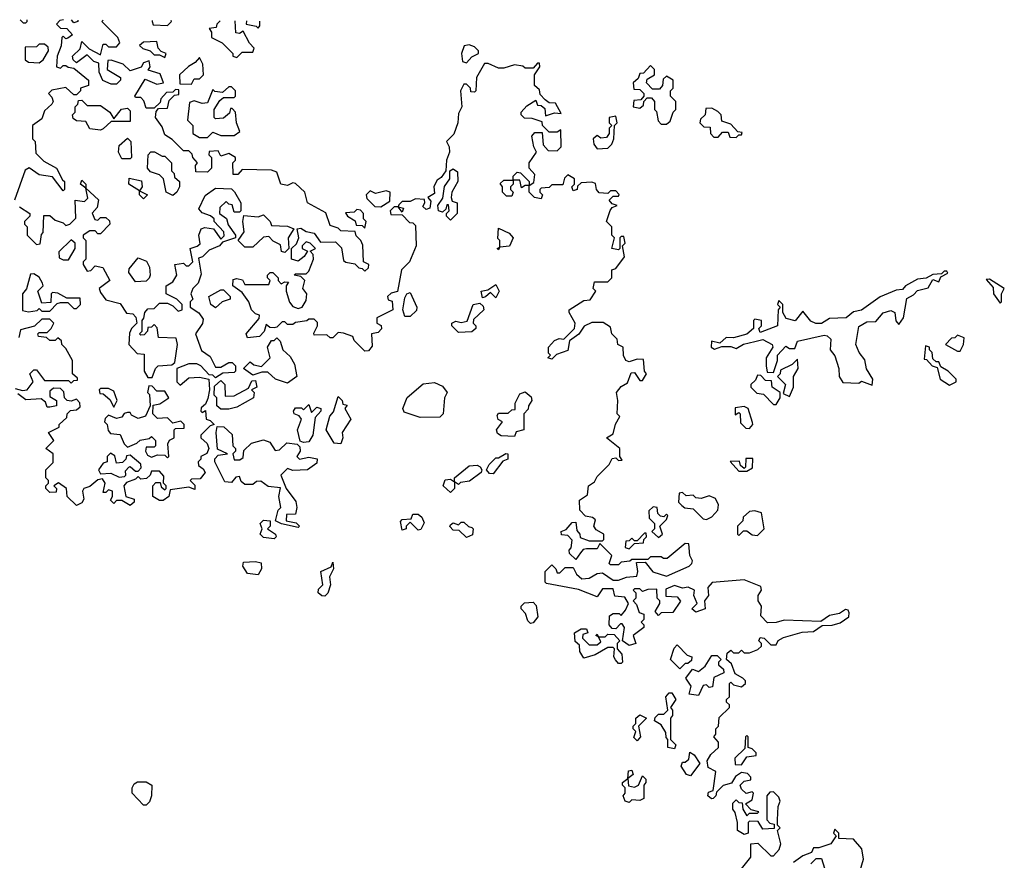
# Model space of a CAD drawing. Extents: x 2494118 to 2687960, y 757339 to 915227.
# Tile 267 of 364: x 2578852 to 2582540, y 908753 to 911901. Entities that reach past the tile are written whole.
import ezdxf

# ---------------------------------------------------------------- set-up
doc = ezdxf.new("R2010")
doc.units = 0

msp = doc.modelspace()

# ---------------------------------------------------------------- linework, layer by layer
at = {"layer": '0CON20XD'}
for points in [[(2579015.5, 911900.5), (2579001.7, 911898.3), (2578990, 911885), (2579005, 911870), (2579028.3, 911868.3), (2579050, 911845), (2579031.7, 911831.7), (2579025, 911830), (2579015, 911840), (2579010, 911835), (2579007, 911803), (2578992.5, 911765), (2578990, 911725), (2579005, 911720), (2579015, 911730), (2579025, 911730), (2579033, 911723), (2579055, 911720), (2579110, 911675), (2579110, 911655), (2579080, 911645), (2579080, 911635), (2579065, 911620), (2579055, 911620), (2579025, 911647.5), (2578972.5, 911637.5), (2578960, 911625), (2578971.7, 911611.7), (2578976.7, 911595), (2578972.5, 911585), (2578945, 911560), (2578935, 911530), (2578900, 911505), (2578900, 911455), (2578910, 911445), (2578911.7, 911401.7), (2578941.7, 911371.7), (2578990, 911345), (2579011.7, 911301.7), (2579020, 911295), (2579020, 911265), (2579015, 911260), (2578975, 911312.5), (2578925, 911320), (2578887, 911347), (2578871.7, 911338.3), (2578832.5, 911225)], [(2578853.6, 911901.4), (2578865, 911890), (2578875, 911890), (2578880, 911895), (2578879.6, 911901.3)], [(2579069.6, 911900.2), (2579070, 911895), (2579055, 911890), (2579045.6, 911900.4)], [(2581120, 911065), (2581115, 911090), (2581105, 911090), (2581100, 911085), (2581100, 911045), (2581095, 911040), (2581070, 911045), (2581080, 911085), (2581070, 911095), (2581070, 911125), (2581050, 911145), (2581063, 911187), (2581071.7, 911198.3), (2581090, 911205), (2581071.7, 911211.7), (2581060, 911225), (2581075, 911240), (2581095, 911240), (2581097, 911247), (2581085, 911260), (2581065, 911260), (2581055, 911250), (2581023, 911253), (2581012.5, 911265), (2581008.3, 911288.3), (2580995, 911292.5), (2580955, 911290), (2580941.7, 911278.3), (2580940, 911265), (2580925, 911260), (2580920, 911275), (2580930, 911285), (2580930, 911305), (2580905, 911320), (2580892.5, 911307.5), (2580886.7, 911283.3), (2580845, 911282.5), (2580835, 911272.5), (2580805, 911270), (2580800, 911265), (2580800, 911255), (2580810, 911245), (2580805, 911230), (2580780, 911235), (2580760, 911255), (2580760, 911280), (2580745, 911280), (2580731.7, 911271.7), (2580725, 911300), (2580700, 911300), (2580700, 911285), (2580690, 911275), (2580690, 911265), (2580700, 911255), (2580695, 911240), (2580675, 911240), (2580660, 911255), (2580660, 911275), (2580651.7, 911288.3), (2580665, 911300), (2580700, 911300), (2580700, 911315), (2580715, 911330), (2580728.3, 911328.3), (2580760, 911295), (2580760, 911280), (2580778.3, 911291.7), (2580781.7, 911321.7), (2580760, 911345), (2580760, 911365), (2580787.5, 911405), (2580777.5, 911425), (2580770, 911465), (2580781.7, 911478.3), (2580808.3, 911478.3), (2580813, 911433), (2580831.7, 911411.7), (2580865, 911410), (2580880, 911425), (2580878.3, 911488.3), (2580865, 911480), (2580835, 911480), (2580810, 911505), (2580808.3, 911518.3), (2580771.7, 911531.7), (2580743, 911533), (2580730, 911545), (2580730, 911555), (2580751.7, 911578.3), (2580785, 911600), (2580791.7, 911581.7), (2580805, 911580), (2580818.3, 911568.3), (2580821.7, 911541.7), (2580855, 911552.5), (2580880, 911550), (2580858.3, 911588.3), (2580835, 911590), (2580820.7, 911600.7), (2580801.7, 911621.7), (2580798.3, 911638.3), (2580780, 911655), (2580780, 911695), (2580800, 911725), (2580798.3, 911738.3), (2580791.7, 911738.3), (2580775, 911720), (2580745, 911720), (2580737, 911727), (2580705, 911732.5), (2580665, 911720), (2580645, 911720), (2580607, 911737), (2580593, 911737), (2580562.5, 911685), (2580560, 911635), (2580555, 911630), (2580541.7, 911631.7), (2580540, 911645), (2580525, 911660), (2580515, 911660), (2580502.5, 911635), (2580507.5, 911575), (2580495, 911550), (2580492.5, 911515), (2580477.7, 911472.3), (2580450, 911445), (2580460, 911425), (2580461.2, 911405), (2580450, 911375), (2580447.5, 911335), (2580430, 911310), (2580415, 911300), (2580403, 911277), (2580405, 911250), (2580380, 911235), (2580391.7, 911221.7), (2580387.5, 911195), (2580375, 911190), (2580361.7, 911201.7), (2580370, 911215), (2580368.3, 911228.3), (2580335, 911230), (2580315, 911220), (2580285, 911220), (2580271.7, 911208.3), (2580270, 911200), (2580290, 911195), (2580285, 911180), (2580270, 911200), (2580255, 911200), (2580240, 911185), (2580241.7, 911171.7), (2580285, 911170), (2580311.7, 911141.7), (2580325, 911140), (2580335, 911130), (2580336.7, 911055), (2580312.5, 910995), (2580282.5, 910965), (2580267, 910883), (2580243, 910877), (2580230, 910865), (2580231.7, 910851.7), (2580247, 910847), (2580250, 910815), (2580190, 910785), (2580190, 910765), (2580206.4, 910756.4), (2580207, 910743), (2580195, 910730), (2580170, 910725), (2580171.7, 910678.3), (2580158.3, 910661.7), (2580145, 910660), (2580105, 910700), (2580100, 910715), (2580065, 910727.5), (2580045, 910730), (2580025, 910710), (2580015, 910710), (2580001.7, 910721.7), (2579955, 910720), (2579953, 910727), (2579967.5, 910755), (2579967, 910767), (2579955, 910780), (2579935, 910780), (2579927, 910773), (2579885, 910767.5), (2579875, 910760), (2579855, 910760), (2579845, 910770), (2579835, 910770), (2579815, 910750), (2579805, 910747.5), (2579788.3, 910748.3), (2579775, 910760), (2579767, 910733), (2579750, 910715), (2579705, 910710), (2579700, 910725), (2579748.3, 910781.7), (2579750, 910795), (2579735, 910800), (2579720, 910815), (2579710, 910845), (2579685, 910880), (2579650, 910905), (2579651.7, 910928.3), (2579665, 910932.5), (2579687, 910927), (2579695, 910910), (2579785, 910910), (2579790, 910925), (2579780, 910935), (2579780, 910945), (2579790, 910955), (2579800, 910955), (2579820, 910935), (2579820, 910925), (2579831.7, 910911.7), (2579845, 910920), (2579858.3, 910918.3), (2579850, 910905), (2579850, 910885), (2579863, 910843), (2579875, 910827.5), (2579895, 910820), (2579910, 910825), (2579925, 910850), (2579927.5, 910875), (2579912.5, 910895), (2579920, 910925), (2579905, 910940), (2579880, 910945), (2579885, 910950), (2579925, 910950), (2579935, 910960), (2579952.5, 911005), (2579951.7, 911021.7), (2579940, 911035), (2579960, 911045), (2579940, 911065), (2579925, 911070), (2579910, 911055), (2579910, 911045), (2579930, 911035), (2579917.5, 911015), (2579895, 910997.5), (2579870, 911005), (2579870, 911045), (2579888.3, 911061.7), (2579897.5, 911085), (2579891.7, 911118.3), (2579905, 911120), (2579925, 911107.5), (2579955, 911102.5), (2579978.3, 911068.3), (2580035, 911070), (2580057, 911047), (2580065, 911000), (2580073, 910993), (2580107, 910987), (2580121.7, 910971.7), (2580135, 910970), (2580145, 910960), (2580158.3, 910971.7), (2580160, 910985), (2580140, 910995), (2580137, 911057), (2580130, 911075), (2580111.7, 911091.7), (2580108.3, 911108.3), (2580055, 911110), (2580045, 911120), (2580015, 911130), (2579998.3, 911178.3), (2579930, 911215), (2579920, 911255), (2579885, 911287.5), (2579875, 911290), (2579855, 911280), (2579830, 911285), (2579815, 911330), (2579795, 911337.5), (2579685, 911340), (2579668.3, 911321.7), (2579651.7, 911321.7), (2579650, 911365), (2579660, 911375), (2579660, 911385), (2579635, 911400), (2579605, 911390), (2579595, 911410), (2579561.7, 911408.3), (2579560, 911395), (2579570, 911385), (2579570, 911345), (2579555, 911330), (2579511.7, 911331.7), (2579510, 911355), (2579517.5, 911365), (2579500, 911385), (2579498.3, 911398.3), (2579485, 911410), (2579465, 911410), (2579423, 911453), (2579395, 911470), (2579385, 911500), (2579360, 911535), (2579362.5, 911557.5), (2579371.7, 911568.3), (2579405, 911570), (2579411.7, 911598.3), (2579431.7, 911618.3), (2579448.3, 911621.7), (2579448.3, 911638.3), (2579435, 911640), (2579425, 911630), (2579401.7, 911628.3), (2579380, 911605), (2579378.3, 911591.7), (2579355, 911570), (2579325, 911570), (2579317, 911597), (2579305, 911610), (2579285, 911610), (2579282.5, 911615), (2579321.7, 911678.3), (2579365, 911660), (2579390, 911665), (2579378.3, 911698.3), (2579333, 911713), (2579340, 911725), (2579337, 911747), (2579315, 911740), (2579307, 911723), (2579265, 911710), (2579240, 911735), (2579195, 911750), (2579181.7, 911748.3), (2579180, 911715), (2579230, 911685), (2579230, 911675), (2579215, 911660), (2579195, 911660), (2579163.6, 911673.6), (2579150, 911705), (2579148.3, 911738.3), (2579130, 911745), (2579105, 911770), (2579065, 911740), (2579051.7, 911751.7), (2579050, 911765), (2579078.3, 911791.7), (2579085, 911820), (2579111.7, 911791.7), (2579155, 911770), (2579165, 911810), (2579175, 911810), (2579185, 911800), (2579215, 911800), (2579227.5, 911815), (2579220, 911835), (2579160, 911895), (2579164.1, 911899.7)], [(2579348.2, 911898.7), (2579347.5, 911895), (2579351.7, 911881.7), (2579405, 911880), (2579420, 911895), (2579419.8, 911898.3)], [(2579602.3, 911897.3), (2579590, 911885), (2579588.3, 911871.7), (2579561.7, 911868.3), (2579570, 911855), (2579570, 911835), (2579610, 911815), (2579650, 911775), (2579650, 911765), (2579665, 911760), (2579685, 911780), (2579725, 911780), (2579730, 911795), (2579713, 911813), (2579688.3, 911858.3), (2579675, 911850), (2579661.7, 911851.7), (2579658.4, 911897)], [(2579701.5, 911896.7), (2579700, 911885), (2579737, 911877), (2579745, 911870), (2579751.7, 911878.3), (2579751.7, 911896.4)], [(2578925, 911740), (2578939.3, 911750.7), (2578960, 911785), (2578958.3, 911798.3), (2578945, 911810), (2578925, 911810), (2578915, 911800), (2578871.7, 911798.3), (2578871.7, 911751.7), (2578885, 911742.5), (2578925, 911740)], [(2579395, 911760), (2579400, 911775), (2579381.7, 911781.7), (2579370, 911795), (2579365, 911820), (2579315, 911817.5), (2579300, 911805), (2579313, 911793), (2579340, 911785), (2579355, 911770), (2579375, 911770), (2579395, 911760)], [(2580525, 911740), (2580545, 911762.5), (2580570, 911775), (2580570, 911785), (2580555, 911800), (2580535, 911807.5), (2580517, 911803), (2580506.7, 911775), (2580510, 911745), (2580525, 911740)], [(2579495, 911660), (2579505, 911680), (2579525, 911680), (2579540, 911695), (2579537.5, 911735), (2579525, 911760), (2579509.3, 911740.7), (2579483.6, 911726.4), (2579450, 911695), (2579451.7, 911661.7), (2579495, 911660)], [(2581275, 911510), (2581288.3, 911521.7), (2581300, 911555), (2581310, 911565), (2581310, 911595), (2581290, 911615), (2581290, 911635), (2581300, 911645), (2581300, 911675), (2581275, 911690), (2581261.7, 911678.3), (2581260, 911655), (2581248.3, 911641.7), (2581221.7, 911641.7), (2581200, 911665), (2581201.7, 911678.3), (2581230, 911695), (2581230, 911715), (2581215, 911730), (2581188.3, 911701.7), (2581175, 911700), (2581168.3, 911681.7), (2581150, 911665), (2581151.7, 911641.7), (2581175, 911640), (2581190, 911625), (2581190, 911615), (2581178.3, 911601.7), (2581151.7, 911598.3), (2581150, 911575), (2581175, 911570), (2581188.3, 911581.7), (2581190, 911595), (2581201.7, 911608.3), (2581218.3, 911608.3), (2581230, 911595), (2581230, 911565), (2581237, 911557), (2581243, 911523), (2581255, 911510), (2581275, 911510)], [(2579555, 911460), (2579575, 911480), (2579605, 911467.5), (2579655, 911467.5), (2579677, 911483), (2579663.3, 911515), (2579660, 911555), (2579648.3, 911568.3), (2579641.7, 911568.3), (2579638.3, 911551.7), (2579615, 911532.5), (2579585, 911530), (2579580, 911535), (2579580, 911565), (2579601.7, 911598.3), (2579615, 911610), (2579655, 911610), (2579660, 911615), (2579660, 911635), (2579645, 911650), (2579635, 911650), (2579611.7, 911628.3), (2579582.5, 911632.5), (2579575, 911640), (2579555, 911590), (2579535, 911587.5), (2579505, 911597.5), (2579488.3, 911591.7), (2579480, 911525), (2579500, 911505), (2579500, 911475), (2579525, 911460), (2579555, 911460)], [(2579155, 911487.5), (2579115, 911492.5), (2579100, 911520), (2579065, 911522.5), (2579051.7, 911531.7), (2579050, 911545), (2579060, 911555), (2579060, 911575), (2579070, 911585), (2579071.7, 911598.3), (2579085, 911600), (2579105, 911580), (2579155, 911580), (2579190, 911555), (2579205, 911530), (2579233.3, 911566.7), (2579255, 911570), (2579265, 911560), (2579265, 911520), (2579195, 911520), (2579165, 911492.5), (2579155, 911487.5)], [(2581535, 911460), (2581545, 911470), (2581555, 911470), (2581558.3, 911478.3), (2581541.7, 911481.7), (2581515, 911510), (2581481.7, 911521.7), (2581480, 911545), (2581467, 911557), (2581445, 911570), (2581421.7, 911568.3), (2581420, 911545), (2581401.7, 911528.3), (2581400, 911515), (2581415, 911500), (2581438.3, 911498.3), (2581440, 911475), (2581451.7, 911461.7), (2581468.3, 911461.7), (2581485, 911480), (2581505, 911480), (2581511.7, 911461.7), (2581535, 911460)], [(2581015, 911417.5), (2581055, 911420), (2581070, 911435), (2581077.5, 911455), (2581080, 911505), (2581090, 911515), (2581085, 911540), (2581060, 911535), (2581060, 911515), (2581070, 911505), (2581060, 911495), (2581060, 911475), (2581049.3, 911460.7), (2581028.3, 911458.3), (2581015, 911467.5), (2581000, 911455), (2581002.5, 911435), (2581015, 911417.5)], [(2579265, 911380), (2579235, 911380), (2579222.5, 911405), (2579225, 911430), (2579255, 911457.5), (2579267.5, 911445), (2579270, 911385), (2579265, 911380)], [(2579425, 911242.5), (2579400, 911255), (2579390, 911305), (2579375, 911320), (2579341.7, 911331.7), (2579330, 911345), (2579332.5, 911395), (2579343, 911407), (2579357, 911407), (2579385, 911390), (2579395, 911390), (2579420, 911365), (2579420, 911335), (2579430, 911325), (2579431.7, 911311.7), (2579450, 911295), (2579450, 911275), (2579440, 911255), (2579425, 911242.5)], [(2580465, 911150), (2580450, 911165), (2580450, 911175), (2580460, 911185), (2580458.3, 911208.3), (2580451.7, 911208.3), (2580448.3, 911191.7), (2580435, 911180), (2580420, 911185), (2580417.5, 911205), (2580437, 911233), (2580443, 911277), (2580463.3, 911305), (2580462.5, 911335), (2580475, 911342.5), (2580491.7, 911331.7), (2580492.5, 911295), (2580470, 911255), (2580467.5, 911235), (2580471.7, 911221.7), (2580490, 911215), (2580490, 911175), (2580465, 911150)], [(2578850.7, 911200.7), (2578890, 911175), (2578890, 911165), (2578870, 911145), (2578870, 911135), (2578880, 911125), (2578880, 911095), (2578915, 911060), (2578928.3, 911061.7), (2578933, 911097), (2578940, 911105), (2578942.5, 911167.5), (2578965, 911167.5), (2578985, 911150), (2579015, 911140), (2579025, 911130), (2579040, 911135), (2579061.7, 911158.3), (2579060, 911225), (2579095, 911220), (2579107, 911233), (2579100, 911270), (2579080, 911285), (2579085, 911300), (2579100, 911285), (2579100, 911270), (2579147, 911227), (2579141.7, 911198.3), (2579123.6, 911176.4), (2579133, 911153), (2579145, 911150), (2579155, 911160), (2579175, 911160), (2579188.3, 911148.3), (2579190, 911135), (2579155, 911100), (2579145, 911100), (2579135, 911110), (2579115, 911110), (2579090, 911095), (2579090, 911085), (2579100, 911075), (2579100, 911005), (2579090, 910995), (2579090, 910985), (2579105, 910960), (2579118.3, 910961.7), (2579135, 910980), (2579163, 910973), (2579190, 910925), (2579150, 910895), (2579155, 910880), (2579175, 910852.5), (2579228.3, 910838.3), (2579251.7, 910801.7), (2579275, 910800), (2579287, 910787), (2579290, 910765), (2579270, 910745), (2579263, 910727), (2579260, 910685), (2579291.7, 910651.7), (2579318.3, 910648.3), (2579317.5, 910585), (2579331.7, 910561.7), (2579348.3, 910561.7), (2579360, 910595), (2579370, 910605), (2579421.7, 910608.3), (2579432.5, 910617.5), (2579442.5, 910685), (2579438.3, 910708.3), (2579371.7, 910711.7), (2579367, 910747), (2579355, 910760), (2579345, 910750), (2579331.7, 910748.3), (2579330, 910735), (2579318.3, 910721.7), (2579305, 910720), (2579300, 910725), (2579310, 910735), (2579310, 910775), (2579317, 910783), (2579320, 910805), (2579331.7, 910818.3), (2579355, 910820), (2579375, 910840), (2579405, 910840), (2579425, 910830), (2579445, 910810), (2579460, 910815), (2579460, 910835), (2579440, 910855), (2579420, 910865), (2579400, 910875), (2579400, 910905), (2579425, 910920), (2579440, 910945), (2579432.5, 910985), (2579465, 910990), (2579475, 910980), (2579485, 910980), (2579500, 910995), (2579490, 911045), (2579517, 911053), (2579527.5, 911062.5), (2579522.5, 911095), (2579531.7, 911118.3), (2579545, 911122.5), (2579578.3, 911118.3), (2579605, 911080), (2579617.5, 911092.5), (2579617, 911107), (2579580, 911145), (2579580, 911155), (2579567, 911167), (2579535, 911177.5), (2579522.5, 911192.5), (2579547, 911243), (2579585, 911270), (2579645, 911267.5), (2579657, 911257), (2579680, 911215), (2579680, 911185), (2579675, 911180), (2579655, 911180), (2579648.3, 911208.3), (2579635, 911210), (2579625, 911220), (2579601.7, 911198.3), (2579600, 911175), (2579627, 911157), (2579633, 911133), (2579660, 911095), (2579660, 911085), (2579611.7, 911068.3), (2579600, 911055), (2579561.7, 911038.3), (2579537, 911013), (2579521.7, 911008.3), (2579531.7, 910948.3), (2579520, 910915), (2579500, 910895), (2579492.5, 910875), (2579500, 910855), (2579490, 910845), (2579490, 910825), (2579523, 910803), (2579539.3, 910779.3), (2579537, 910763), (2579510, 910725), (2579533, 910663), (2579565, 910640), (2579585, 910600), (2579605, 910600), (2579635, 910617.5), (2579647.5, 910617.5), (2579660, 910605), (2579660, 910585), (2579655, 910580), (2579612.5, 910577.5), (2579585, 910560), (2579575, 910570), (2579561.7, 910571.7), (2579530, 910605), (2579515, 910612.5), (2579485, 910612.5), (2579440, 910595), (2579440, 910545), (2579453, 910533), (2579485, 910560), (2579525, 910562.5), (2579560, 910555), (2579562.5, 910515), (2579557, 910483), (2579548.3, 910461.7), (2579531.7, 910448.3), (2579530, 910435), (2579535, 910430), (2579548.3, 910438.3), (2579550, 910405), (2579565, 910400), (2579580, 910385), (2579565, 910380), (2579530, 910345), (2579530, 910335), (2579553.6, 910313.6), (2579560, 910295), (2579553.3, 910276.7), (2579530, 910265), (2579530, 910255), (2579520, 910245), (2579521.7, 910231.7), (2579539.3, 910219.3), (2579546.7, 910205), (2579528.3, 910181.7), (2579495, 910180), (2579490, 910175), (2579508.3, 910158.3), (2579508.3, 910141.7), (2579485, 910150), (2579415, 910140), (2579410, 910115), (2579389.3, 910100.7), (2579375, 910100), (2579350, 910115), (2579350, 910155), (2579361.7, 910168.3), (2579378.3, 910168.3), (2579381.7, 910151.7), (2579395, 910140), (2579400, 910145), (2579400, 910155), (2579390, 910165), (2579391.7, 910191.7), (2579375, 910210), (2579345, 910210), (2579340, 910195), (2579327, 910183), (2579305, 910180), (2579295, 910190), (2579285, 910180), (2579251.7, 910168.3), (2579242.5, 910155), (2579250, 910115), (2579280, 910105), (2579280, 910095), (2579265, 910082.5), (2579235, 910100), (2579215, 910100), (2579205, 910090), (2579191.7, 910101.7), (2579200, 910115), (2579200, 910135), (2579185, 910140), (2579175, 910130), (2579165, 910130), (2579172.5, 910165), (2579161.7, 910181.7), (2579145, 910177.5), (2579115, 910152.5), (2579092.5, 910145), (2579087.5, 910135), (2579092.5, 910105), (2579085, 910092.5), (2579065, 910082.5), (2579030, 910115), (2579027.5, 910145), (2578997, 910167), (2578980, 910155), (2578990, 910145), (2578988.3, 910131.7), (2578965, 910130), (2578950, 910145), (2578950, 910155), (2578960, 910165), (2578960, 910175), (2578950, 910185), (2578950, 910215), (2578977, 910243), (2578977.5, 910275), (2578950, 910295), (2578980, 910325), (2578960, 910355), (2579000, 910375), (2579000, 910385), (2579028.3, 910411.7), (2579030, 910425), (2579041.7, 910438.3), (2579065, 910440), (2579078.3, 910451.7), (2579077, 910467), (2579065, 910480), (2579045, 910472.5), (2579030, 910475), (2579020, 910485), (2579017, 910507), (2579005, 910520), (2578978.3, 910521.7), (2578965, 910510), (2578965, 910490), (2578990, 910475), (2578990, 910455), (2578965, 910450), (2578955, 910450), (2578948.3, 910468.3), (2578931.7, 910481.7), (2578875, 910477.5), (2578845, 910500)], [(2579315, 911230), (2579300, 911245), (2579300, 911260), (2579260, 911285), (2579261.7, 911308.3), (2579308.3, 911298.3), (2579310, 911275), (2579300, 911260), (2579330, 911245), (2579315, 911230)], [(2580205, 911200), (2580238.3, 911221.7), (2580240, 911255), (2580225, 911260), (2580185, 911250), (2580165, 911260), (2580150, 911245), (2580151.7, 911231.7), (2580181.7, 911201.7), (2580205, 911200)], [(2580145, 911120), (2580150, 911145), (2580140, 911155), (2580140, 911175), (2580128.3, 911188.3), (2580115, 911190), (2580105, 911180), (2580071.7, 911178.3), (2580080, 911165), (2580108.3, 911148.3), (2580111.7, 911131.7), (2580135, 911130), (2580145, 911120)], [(2579845, 911030), (2579833, 911033), (2579828.3, 911058.3), (2579801.7, 911071.7), (2579785, 911090), (2579765, 911087.5), (2579725, 911050), (2579695, 911050), (2579670, 911075), (2579693, 911107), (2579687.5, 911145), (2579691.7, 911168.3), (2579745, 911163.3), (2579765, 911170), (2579790, 911145), (2579795, 911130), (2579855, 911127.5), (2579878.3, 911118.3), (2579857.5, 911085), (2579860, 911045), (2579845, 911030)], [(2580645, 911040), (2580640, 911045), (2580650, 911050), (2580650, 911075), (2580642.5, 911082.5), (2580645, 911120), (2580685, 911102.5), (2580700, 911085), (2580686.7, 911053.3), (2580650, 911050), (2580645, 911040)], [(2579035, 911002.5), (2579060, 911045), (2579060, 911065), (2579045, 911077.5), (2578998.3, 911031.7), (2579000, 911010), (2579015, 911002.5), (2579035, 911002.5)], [(2581550, 908715), (2581590, 908765), (2581590, 908815), (2581617, 908817), (2581665, 908770), (2581675, 908770), (2581697, 908793), (2581702.5, 908815), (2581690, 908865), (2581700, 908875), (2581690, 908885), (2581690, 908905), (2581692.5, 908955), (2581700, 908975), (2581695, 908990), (2581675, 909010), (2581661.7, 909008.3), (2581650, 908995), (2581650, 908905), (2581661.7, 908891.7), (2581678.3, 908888.3), (2581678.3, 908871.7), (2581635, 908870), (2581618.3, 908898.3), (2581585, 908900), (2581580, 908895), (2581580, 908855), (2581565, 908850), (2581540, 908865), (2581540, 908895), (2581531.7, 908931.7), (2581522.5, 908945), (2581523, 908967), (2581535, 908980), (2581545, 908970), (2581558.3, 908968.3), (2581560, 908945), (2581575, 908920), (2581585, 908930), (2581615, 908930), (2581620, 908935), (2581591.7, 908941.7), (2581570, 908965), (2581595, 908980), (2581600, 909005), (2581595, 909010), (2581573, 909003), (2581555, 909020), (2581550, 909035), (2581565, 909050), (2581590, 909055), (2581590, 909065), (2581578.3, 909078.3), (2581555, 909082.5), (2581533.6, 909066.4), (2581518.3, 909041.7), (2581487, 909033), (2581461.7, 909008.3), (2581460, 908995), (2581450, 908985), (2581443, 908983), (2581430, 908995), (2581431.7, 909008.3), (2581450, 909015), (2581460, 909085), (2581430.7, 909100.7), (2581427.5, 909125), (2581440.7, 909149.3), (2581470, 909175), (2581470, 909195), (2581452.5, 909215), (2581460, 909225), (2581460, 909245), (2581470, 909255), (2581471.7, 909288.3), (2581510, 909325), (2581510, 909335), (2581500, 909345), (2581500, 909355), (2581510, 909365), (2581510, 909415), (2581515, 909420), (2581525, 909410), (2581555, 909402.5), (2581570, 909415), (2581570, 909425), (2581560, 909435), (2581531.7, 909451.7), (2581518.3, 909488.3), (2581500, 909505), (2581501.7, 909528.3), (2581515, 909540), (2581525, 909530), (2581545, 909530), (2581555, 909540), (2581565, 909530), (2581585, 909530), (2581617, 909543), (2581630, 909555), (2581630, 909565), (2581620, 909575), (2581625, 909587.5), (2581640, 909585), (2581665, 909560), (2581685, 909560), (2581693.3, 909576.7), (2581712.5, 909587.5), (2581782.5, 909607.5), (2581825, 909610), (2581857.5, 909632.5), (2581895, 909633.3), (2581925, 909642.5), (2581957.5, 909665), (2581959.3, 909679.3), (2581955, 909690), (2581945, 909692.5), (2581922.5, 909677.5), (2581885, 909670), (2581853, 909647), (2581715, 909652.5), (2581685, 909643.3), (2581653, 909643), (2581628.3, 909668.3), (2581630, 909705), (2581617.5, 909725), (2581617.5, 909745), (2581630, 909765), (2581628.3, 909778.3), (2581565, 909804), (2581446.2, 909793.8), (2581430, 909775), (2581432.5, 909745), (2581417.5, 909725), (2581420, 909695), (2581385, 909682.5), (2581370, 909695), (2581390, 909715), (2581377.5, 909745), (2581380, 909765), (2581356.4, 909776.4), (2581335, 909772.5), (2581305, 909782.5), (2581271.7, 909768.3), (2581271.7, 909741.7), (2581315, 909740), (2581327, 909723), (2581298.3, 909681.7), (2581255, 909680), (2581245, 909670), (2581232.5, 909685), (2581250, 909715), (2581250, 909725), (2581240, 909735), (2581238.3, 909768.3), (2581205, 909767.5), (2581185, 909760), (2581175, 909770), (2581155, 909770), (2581150, 909765), (2581160, 909755), (2581160, 909735), (2581150, 909725), (2581161.7, 909711.7), (2581171.7, 909681.7), (2581190, 909675), (2581190, 909655), (2581180, 909645), (2581190, 909635), (2581190, 909625), (2581150, 909595), (2581160, 909565), (2581135, 909557.5), (2581110, 909575), (2581117.5, 909625), (2581108.3, 909638.3), (2581101.7, 909638.3), (2581085, 909620), (2581071.7, 909621.7), (2581060, 909635), (2581061.7, 909668.3), (2581075, 909677.5), (2581097, 909677), (2581105, 909670), (2581120.7, 909689.3), (2581132.5, 909715), (2581118.3, 909738.3), (2581081.7, 909741.7), (2581075, 909770), (2581035, 909770), (2581015, 909740), (2580945, 909767.5), (2580825, 909790), (2580820, 909795), (2580820, 909835), (2580845, 909860), (2580860, 909845), (2580865, 909830), (2580875, 909830), (2580895, 909850), (2580925, 909850), (2580937.5, 909825), (2580957, 909807), (2580985, 909810), (2581015, 909827.5), (2581035, 909830), (2581075, 909802.5), (2581095, 909802.5), (2581125, 909813.3), (2581163, 909817), (2581167.5, 909835), (2581161.7, 909868.3), (2581195, 909870), (2581223, 909833), (2581275, 909817.5), (2581360, 909855), (2581370, 909865), (2581372.5, 909875), (2581362.5, 909895), (2581358.3, 909938.3), (2581345, 909940), (2581277, 909883), (2581263, 909883), (2581255, 909890), (2581215, 909890), (2581205, 909880), (2581145, 909880), (2581137, 909873), (2581105, 909870), (2581095, 909860), (2581065, 909860), (2581060, 909865), (2581070, 909895), (2581025, 909940), (2581015, 909920), (2580975, 909920), (2580963, 909917), (2580952.5, 909905), (2580935, 909880), (2580911.7, 909901.7), (2580910, 909915), (2580917, 909923), (2580921.7, 909951.7), (2580905, 909970), (2580881.7, 909971.7), (2580880, 909985), (2580898.3, 909991.7), (2580921.7, 910018.3), (2580935, 910020), (2580938.3, 909988.3), (2580950, 909975), (2580951.7, 909961.7), (2580985, 909950), (2581035, 909950), (2581040, 909955), (2581040, 909975), (2581010.7, 909990.7), (2581002.5, 910005), (2581008.3, 910028.3), (2580997.5, 910037.5), (2580971.7, 910041.7), (2580950, 910065), (2580948.3, 910101.7), (2580978.3, 910121.7), (2580982.5, 910155), (2581005, 910170), (2581015, 910190), (2581060, 910235), (2581071.7, 910258.3), (2581085, 910260), (2581095, 910250), (2581108.3, 910251.7), (2581100, 910265), (2581100, 910295), (2581050, 910335), (2581075, 910350), (2581083.6, 910386.4), (2581100, 910415), (2581090, 910425), (2581092.5, 910475), (2581087.5, 910505), (2581105, 910527.5), (2581128.3, 910541.7), (2581141.7, 910578.3), (2581155, 910580), (2581175, 910550), (2581185, 910550), (2581200, 910575), (2581192.5, 910585), (2581188.3, 910628.3), (2581165, 910630), (2581135, 910620), (2581122.5, 910625), (2581113.6, 910643.6), (2581112.5, 910675), (2581092.5, 910685), (2581090, 910705), (2581070, 910725), (2581065, 910750), (2581037, 910767), (2580995, 910767.5), (2580966.4, 910753.6), (2580946.4, 910723.6), (2580911.7, 910698.3), (2580905, 910662.5), (2580863, 910647), (2580845, 910630), (2580830, 910635), (2580840, 910645), (2580832.5, 910652.5), (2580832.5, 910675), (2580855, 910700), (2580872.5, 910707.5), (2580890, 910705), (2580930, 910745), (2580932.5, 910765), (2580910, 910805), (2580910, 910815), (2580965, 910850), (2580988.3, 910851.7), (2581010, 910885), (2581000, 910895), (2581005, 910920), (2581055, 910920), (2581070, 910935), (2581070, 910965), (2581085, 910970), (2581117, 911013), (2581110, 911055), (2581120, 911065)], [(2579285, 910920), (2579260, 910955), (2579261.7, 910968.3), (2579295, 911010), (2579326.4, 910996.4), (2579337.5, 910975), (2579340, 910945), (2579337, 910933), (2579325, 910922.5), (2579285, 910920)], [(2582045, 910532.5), (2582047.5, 910555), (2582024.1, 910594.1), (2582018, 910628), (2581996.7, 910655), (2581984.3, 910685), (2581995, 910752.5), (2582025, 910770), (2582058.8, 910771.2), (2582086.4, 910803.6), (2582115, 910812.5), (2582130, 910805), (2582133.3, 910773.3), (2582145, 910760), (2582162.5, 910785), (2582175, 910857.5), (2582199.3, 910870.7), (2582215, 910887.5), (2582255, 910897.5), (2582271.7, 910928.3), (2582295, 910920), (2582301.7, 910938.3), (2582328.3, 910951.7), (2582325, 910960), (2582315, 910960), (2582305, 910950), (2582272.5, 910947.5), (2582247, 910933), (2582215, 910930), (2582170, 910905), (2582158.8, 910891.2), (2582135, 910888.8), (2582075, 910863.3), (2582005, 910813.3), (2581975, 910807.5), (2581947.5, 910785), (2581885, 910782.5), (2581855, 910763.3), (2581833.9, 910763.9), (2581815, 910772.5), (2581785, 910810), (2581757, 910773), (2581722.5, 910782.5), (2581710, 910805), (2581710, 910835), (2581695, 910850), (2581690, 910835), (2581700, 910825), (2581692.5, 910815), (2581690, 910755), (2581625, 910730), (2581620, 910745), (2581630, 910755), (2581630, 910775), (2581605, 910780), (2581600, 910775), (2581600, 910745), (2581576.1, 910723.9), (2581525, 910710), (2581498.3, 910711.7), (2581475, 910690), (2581443, 910697), (2581442.5, 910675), (2581455, 910667.5), (2581482.5, 910677.5), (2581515, 910677.5), (2581535, 910670), (2581563.6, 910686.4), (2581605, 910696.7), (2581635, 910703.3), (2581670, 910685), (2581672.5, 910675), (2581647.5, 910635), (2581647.5, 910605), (2581651.7, 910581.7), (2581675, 910580), (2581690, 910625), (2581690, 910645), (2581721.7, 910678.3), (2581735, 910670), (2581755, 910670), (2581765, 910697.5), (2581865, 910720), (2581877, 910717), (2581890, 910705), (2581887.5, 910665), (2581905, 910642.5), (2581920, 910595), (2581922, 910565), (2581935, 910542.5), (2581995, 910540), (2582005, 910547.5), (2582045, 910532.5)], [(2578885, 910807.5), (2578917.5, 910812.5), (2578925, 910820), (2578935, 910810), (2578965, 910810), (2578991.7, 910838.3), (2579005, 910842.5), (2579031.7, 910841.7), (2579055, 910820), (2579065, 910820), (2579080, 910835), (2579078.3, 910858.3), (2579028.3, 910858.3), (2578995, 910877.5), (2578975, 910880), (2578970, 910875), (2578968.3, 910841.7), (2578935, 910840), (2578920, 910885), (2578940, 910905), (2578937.5, 910915), (2578925, 910937.5), (2578905, 910950), (2578891.7, 910948.3), (2578877, 910893), (2578862.5, 910875), (2578861.7, 910811.7), (2578885, 910807.5)], [(2582525, 910840), (2582530, 910845), (2582530, 910875), (2582540, 910895), (2582485, 910930), (2582471.7, 910928.3), (2582498.3, 910898.3), (2582500, 910875), (2582525, 910840)], [(2579585, 910822.5), (2579567.5, 910835), (2579560, 910865), (2579605, 910890), (2579615, 910890), (2579640, 910865), (2579640, 910855), (2579610, 910845), (2579585, 910822.5)], [(2580315, 910790), (2580295, 910790), (2580287.5, 910815), (2580295, 910860), (2580302.5, 910875), (2580315, 910880), (2580340, 910825), (2580338.3, 910811.7), (2580315, 910790)], [(2580635, 910860), (2580615, 910880), (2580597, 910863), (2580585, 910860), (2580580, 910885), (2580605, 910890), (2580635, 910910), (2580647.5, 910885), (2580635, 910860)], [(2580495, 910730), (2580470, 910755), (2580470, 910765), (2580485, 910772.5), (2580505, 910767.5), (2580528.3, 910771.7), (2580550, 910835), (2580575, 910840), (2580588.3, 910828.3), (2580590, 910815), (2580551.7, 910778.3), (2580550, 910765), (2580560, 910755), (2580560, 910745), (2580545, 910732.5), (2580495, 910730)], [(2578835, 910520), (2578862.5, 910512.5), (2578880, 910515), (2578902.5, 910545), (2578890, 910575), (2578905, 910590), (2578915, 910590), (2578945, 910550), (2579035, 910550), (2579045, 910540), (2579055, 910550), (2579068.3, 910551.7), (2579068.3, 910558.3), (2579050, 910575), (2579050, 910625), (2579025, 910670), (2579010, 910685), (2579008.3, 910698.3), (2578995, 910710), (2578985, 910700), (2578965, 910700), (2578951.7, 910711.7), (2578922.5, 910715), (2578920, 910725), (2578925, 910730), (2578955, 910730), (2578970, 910745), (2578980, 910765), (2578965, 910780), (2578935, 910780), (2578907, 910753), (2578855, 910740), (2578848.3, 910711.7)], [(2579855, 910540), (2579810, 910555), (2579781.7, 910581.7), (2579758.3, 910581.7), (2579725, 910570), (2579690, 910595), (2579715, 910620), (2579728.3, 910608.3), (2579757.5, 910602.5), (2579790, 910635), (2579780, 910675), (2579795, 910700), (2579805, 910700), (2579815, 910710), (2579827, 910697), (2579837.5, 910665), (2579865, 910640), (2579881.7, 910611.7), (2579890, 910565), (2579855, 910540)], [(2582375, 910660), (2582387.5, 910685), (2582390, 910710), (2582365, 910720), (2582355, 910710), (2582341.7, 910708.3), (2582320, 910685), (2582365, 910660), (2582375, 910660)], [(2582335, 910532.5), (2582360, 910545), (2582360, 910555), (2582330, 910585), (2582301.7, 910601.7), (2582295, 910620), (2582285, 910620), (2582271.7, 910631.7), (2582270, 910655), (2582260, 910665), (2582260, 910675), (2582245, 910680), (2582240, 910630), (2582248.3, 910628.3), (2582270, 910605), (2582288.3, 910598.3), (2582300, 910555), (2582335, 910532.5)], [(2581735, 910490), (2581750, 910525), (2581750, 910565), (2581767.5, 910595), (2581765, 910630), (2581745, 910610), (2581701.7, 910588.3), (2581700, 910575), (2581690, 910565), (2581720, 910535), (2581711.7, 910501.7), (2581735, 910490)], [(2579605, 910442.5), (2579590, 910455), (2579590, 910485), (2579580, 910495), (2579581.7, 910528.3), (2579605, 910550), (2579620, 910535), (2579621.7, 910491.7), (2579655, 910492.5), (2579708.3, 910521.7), (2579721.7, 910548.3), (2579735, 910550), (2579740, 910525), (2579720, 910515), (2579730, 910505), (2579727.5, 910485), (2579665, 910450), (2579635, 910443.3), (2579605, 910442.5)], [(2581685, 910460), (2581700, 910485), (2581700, 910505), (2581670, 910525), (2581668.3, 910548.3), (2581645, 910550), (2581628.3, 910568.3), (2581615, 910570), (2581608.3, 910551.7), (2581590, 910535), (2581590, 910525), (2581613, 910503), (2581638.3, 910498.3), (2581675, 910460), (2581685, 910460)], [(2579205, 910450), (2579216.7, 910475), (2579205, 910510), (2579185, 910520), (2579155, 910520), (2579150, 910515), (2579151.7, 910501.7), (2579165, 910500), (2579189.3, 910479.3), (2579205, 910450)], [(2579405, 910260), (2579410, 910265), (2579407, 910313), (2579413.3, 910326.7), (2579430, 910335), (2579430, 910365), (2579435, 910370), (2579468.3, 910371.7), (2579467.5, 910385), (2579455, 910397.5), (2579425, 910390), (2579405, 910410), (2579368.3, 910408.3), (2579350, 910425), (2579351.7, 910458.3), (2579377, 910463), (2579410, 910485), (2579395, 910510), (2579365, 910510), (2579348.3, 910528.3), (2579335, 910530), (2579330, 910505), (2579337.5, 910497.5), (2579340, 910455), (2579323, 910417), (2579295, 910407.5), (2579270.7, 910420.7), (2579265, 910430), (2579255, 910430), (2579243.6, 910426.4), (2579235, 910412.5), (2579215, 910407.5), (2579185, 910420), (2579171.7, 910408.3), (2579170, 910395), (2579180, 910385), (2579183, 910363), (2579191.7, 910351.7), (2579228.3, 910348.3), (2579243, 910313), (2579255, 910300), (2579290, 910315), (2579303, 910327), (2579337, 910333), (2579345, 910340), (2579360, 910325), (2579360, 910305), (2579355, 910300), (2579325, 910300), (2579322.5, 910285), (2579330.7, 910270.7), (2579345, 910262.5), (2579368.3, 910271.7), (2579395, 910270), (2579405, 910260)], [(2580351.7, 910411.7), (2580291.7, 910431.7), (2580287.5, 910445), (2580303, 910487), (2580363, 910537), (2580405, 910542.5), (2580435, 910528.8), (2580452.5, 910505), (2580442.5, 910485), (2580437.5, 910425), (2580425, 910412.5), (2580351.7, 910411.7)], [(2580055, 910312.5), (2580030, 910315), (2580000, 910365), (2580013, 910417), (2580027, 910433), (2580045, 910490), (2580060, 910475), (2580061.7, 910461.7), (2580078.3, 910458.3), (2580070, 910445), (2580092.5, 910405), (2580060, 910355), (2580062.5, 910335), (2580055, 910312.5)], [(2580705, 910340), (2580655, 910342.5), (2580641.7, 910351.7), (2580637.5, 910365), (2580660, 910395), (2580643.8, 910403.8), (2580640.7, 910419.3), (2580645, 910427.5), (2580681.7, 910428.3), (2580695, 910440), (2580708.3, 910441.7), (2580707.5, 910465), (2580725, 910500), (2580745, 910507.5), (2580768.3, 910488.3), (2580770, 910475), (2580757.5, 910455), (2580757, 910443), (2580740, 910425), (2580740, 910365), (2580711.7, 910358.3), (2580705, 910340)], [(2579915, 910317.5), (2579902.5, 910322.5), (2579892.5, 910365), (2579907.5, 910405), (2579898.3, 910418.3), (2579880, 910425), (2579877.5, 910435), (2579885, 910447.5), (2579907.5, 910447.5), (2579915, 910440), (2579935, 910460), (2579945, 910430), (2579965, 910450), (2579980, 910445), (2579980, 910435), (2579958.3, 910411.7), (2579950, 910345), (2579935, 910320), (2579915, 910317.5)], [(2581585, 910370), (2581597.5, 910385), (2581597, 910393), (2581580, 910445), (2581565, 910452.5), (2581531.7, 910448.3), (2581531.7, 910421.7), (2581545, 910430), (2581550, 910425), (2581551.7, 910391.7), (2581571.7, 910371.7), (2581585, 910370)], [(2579895, 910000), (2579833, 910013), (2579810, 910025), (2579820, 910065), (2579830, 910075), (2579822.5, 910115), (2579828.3, 910148.3), (2579783, 910153), (2579755, 910172.5), (2579738.3, 910171.7), (2579725, 910160), (2579695, 910160), (2579681.7, 910171.7), (2579675, 910190), (2579661.7, 910188.3), (2579645, 910167.5), (2579620.7, 910170.7), (2579583.3, 910245), (2579583.3, 910256.7), (2579595, 910270), (2579630, 910275), (2579593, 910293), (2579587.5, 910355), (2579591.7, 910378.3), (2579617, 910377), (2579648.3, 910348.3), (2579650, 910305), (2579660, 910295), (2579660, 910285), (2579650, 910275), (2579655, 910252.5), (2579677, 910253), (2579688.3, 910261.7), (2579691.7, 910288.3), (2579720, 910315), (2579765, 910327.5), (2579789.3, 910319.3), (2579808.3, 910288.3), (2579825, 910290), (2579853, 910317), (2579891.7, 910311.7), (2579901.7, 910301.7), (2579902.5, 910285), (2579890, 910265), (2579900, 910255), (2579935, 910262.5), (2579966.4, 910256.4), (2579965, 910240), (2579930, 910215), (2579875, 910212.5), (2579855, 910220), (2579830, 910195), (2579850, 910145), (2579886.7, 910096.7), (2579890, 910075), (2579885, 910050), (2579851.7, 910048.3), (2579850, 910025), (2579887, 910017), (2579900, 910005), (2579895, 910000)], [(2579225, 910187.5), (2579245, 910190), (2579250, 910195), (2579248.3, 910211.7), (2579260, 910225), (2579265, 910227.5), (2579285, 910210), (2579295, 910210), (2579307, 910223), (2579306.1, 910236.1), (2579265, 910270), (2579251.7, 910268.3), (2579250, 910255), (2579237, 910243), (2579215, 910240), (2579208.3, 910268.3), (2579191.7, 910278.3), (2579180, 910265), (2579180, 910245), (2579165, 910240), (2579147.5, 910215), (2579155, 910200), (2579193, 910203), (2579225, 910187.5)], [(2580625, 910200), (2580611.7, 910201.7), (2580600, 910215), (2580610, 910235), (2580635, 910260), (2580645, 910260), (2580673, 910277), (2580680, 910275), (2580680, 910255), (2580661.7, 910248.3), (2580625, 910200)], [(2581575, 910210), (2581597, 910223), (2581598.3, 910258.3), (2581571.7, 910258.3), (2581570, 910225), (2581565, 910220), (2581551.7, 910231.7), (2581548.3, 910248.3), (2581513, 910247), (2581545, 910210), (2581575, 910210)], [(2580465, 910130), (2580437.5, 910155), (2580445, 910177.5), (2580465, 910180), (2580480, 910170), (2580480, 910185), (2580535, 910230), (2580565, 910232.5), (2580576.4, 910226.4), (2580582.5, 910215), (2580580, 910205), (2580537, 910173), (2580502.5, 910167.5), (2580495, 910160), (2580480, 910170), (2580480, 910145), (2580465, 910130)], [(2581425, 910030), (2581445, 910040), (2581467.5, 910065), (2581470, 910085), (2581458.3, 910108.3), (2581435, 910117.5), (2581405, 910107.5), (2581385, 910110), (2581375, 910120), (2581348.3, 910118.3), (2581335, 910130), (2581321.7, 910128.3), (2581320, 910095), (2581331.7, 910081.7), (2581343, 910073), (2581375, 910070), (2581411.7, 910031.7), (2581425, 910030)], [(2581245, 909962.5), (2581260, 909975), (2581250, 910005), (2581275, 910030), (2581280, 910045), (2581275, 910050), (2581265, 910040), (2581251.7, 910041.7), (2581242.5, 910052.5), (2581240, 910075), (2581225, 910077.5), (2581208.3, 910061.7), (2581210, 910035), (2581230, 910015), (2581230, 909995), (2581220, 909985), (2581245, 909962.5)], [(2580345, 909990), (2580315, 910020), (2580300, 910005), (2580300, 909995), (2580285, 909990), (2580278.3, 910021.7), (2580285, 910030), (2580318.3, 910031.7), (2580325, 910050), (2580345, 910050), (2580358.3, 910038.3), (2580367.5, 910017.5), (2580355, 909992.5), (2580345, 909990)], [(2581615, 909970), (2581640, 909995), (2581630, 910055), (2581605, 910062.5), (2581585, 910060), (2581561.7, 910038.3), (2581560, 910025), (2581540, 910005), (2581540, 909975), (2581545, 909970), (2581562.5, 909987.5), (2581575, 909987.5), (2581595, 909972.5), (2581615, 909970)], [(2579805, 909957.5), (2579765, 909962), (2579752.5, 909975), (2579760, 909995), (2579752.5, 910015), (2579765, 910027.5), (2579790, 910025), (2579790, 910005), (2579780, 909995), (2579810, 909975), (2579812.5, 909965), (2579805, 909957.5)], [(2580525, 909962.5), (2580498.3, 909988.3), (2580475, 909990), (2580463, 910003), (2580465, 910010), (2580475, 910017.5), (2580495, 910010), (2580505, 910020), (2580515, 910020), (2580533, 910003), (2580545, 910000), (2580550, 909995), (2580548.3, 909971.7), (2580525, 909962.5)], [(2581135, 909920), (2581155, 909940), (2581188.3, 909941.7), (2581190, 909955), (2581200, 909965), (2581198.3, 909978.3), (2581191.7, 909978.3), (2581165, 909950), (2581155, 909950), (2581145, 909960), (2581135, 909950), (2581121.7, 909948.3), (2581120, 909925), (2581135, 909920)], [(2579745, 909822.5), (2579705, 909827.5), (2579687.5, 909855), (2579690.7, 909869.3), (2579735, 909872.5), (2579756.7, 909866.7), (2579757.5, 909845), (2579745, 909822.5)], [(2579995, 909742.5), (2579983, 909743), (2579970, 909755), (2579971.7, 909768.3), (2579987.5, 909785), (2579980, 909835), (2580018.3, 909851.7), (2580025, 909870), (2580026.7, 909845), (2580012.5, 909815), (2580016, 909785), (2580005.9, 909754.1), (2579995, 909742.5)], [(2580765, 909640), (2580755, 909650), (2580747, 909677), (2580730, 909695), (2580730, 909705), (2580743, 909717), (2580775, 909720), (2580787, 909707), (2580792.5, 909665), (2580775, 909642.5), (2580765, 909640)], [(2581105, 909490), (2581095, 909490), (2581083.3, 909503.3), (2581077.5, 909515), (2581080, 909545), (2581075, 909550), (2581055, 909550), (2581007, 909523), (2580965, 909510), (2580950, 909535), (2580948.3, 909558.3), (2580933, 909573), (2580930, 909605), (2580955, 909620), (2580975, 909620), (2580980, 909605), (2580961.7, 909598.3), (2580960, 909585), (2580985, 909560), (2581015, 909560), (2581028.3, 909571.7), (2581020, 909590), (2581010, 909595), (2581015, 909600), (2581020, 909590), (2581045, 909590), (2581055, 909600), (2581078.3, 909598.3), (2581100, 909575), (2581090, 909565), (2581090, 909545), (2581107.5, 909525), (2581110, 909495), (2581105, 909490)], [(2581325, 909470), (2581290, 909505), (2581303, 909547), (2581315, 909560), (2581351.7, 909521.7), (2581370, 909515), (2581368.3, 909501.7), (2581355, 909490), (2581345, 909490), (2581325, 909470)], [(2581395, 909370), (2581360, 909375), (2581367.5, 909405), (2581347.5, 909435), (2581371.7, 909468.3), (2581395, 909460), (2581419.3, 909480.7), (2581445, 909520), (2581465, 909520), (2581480, 909505), (2581470, 909495), (2581470, 909485), (2581488.3, 909468.3), (2581490, 909455), (2581451.7, 909438.3), (2581447, 909403), (2581435, 909400), (2581425, 909410), (2581411.7, 909408.3), (2581395, 909370)], [(2581305, 909170), (2581280, 909175), (2581280, 909205), (2581273, 909213), (2581271.7, 909231.7), (2581255, 909260), (2581230, 909275), (2581231.7, 909288.3), (2581245, 909300), (2581265, 909300), (2581280, 909315), (2581272.5, 909365), (2581285, 909380), (2581295, 909380), (2581310, 909355), (2581290, 909325), (2581297.5, 909315), (2581297.5, 909295), (2581290, 909285), (2581290, 909205), (2581310, 909185), (2581305, 909170)], [(2581165, 909200), (2581152.5, 909212.5), (2581160, 909235), (2581150, 909245), (2581150, 909255), (2581160, 909265), (2581160, 909285), (2581175, 909297.5), (2581200, 909285), (2581170, 909255), (2581177.5, 909215), (2581165, 909200)], [(2581555, 909110), (2581575, 909140), (2581610, 909145), (2581610, 909155), (2581595, 909170), (2581580, 909175), (2581580, 909215), (2581575, 909220), (2581570, 909215), (2581568.3, 909171.7), (2581530, 909135), (2581531.7, 909111.7), (2581555, 909110)], [(2581365, 909070), (2581350, 909075), (2581330, 909105), (2581335, 909120), (2581345, 909120), (2581358.3, 909131.7), (2581362.5, 909157.5), (2581378.3, 909148.3), (2581400, 909115), (2581365, 909070)], [(2581135, 908970), (2581120, 908975), (2581112.5, 908995), (2581120, 909005), (2581120, 909025), (2581110, 909035), (2581110, 909045), (2581130, 909060), (2581131.7, 909088.3), (2581145, 909090), (2581150, 909075), (2581130, 909060), (2581131.7, 909031.7), (2581155, 909027.5), (2581170, 909035), (2581185, 909070), (2581197, 909057), (2581197.5, 909045), (2581190, 909035), (2581190, 908985), (2581175, 908977.5), (2581145, 908980), (2581135, 908970)], [(2579325, 908960), (2579315, 908960), (2579272.5, 909005), (2579272.5, 909025), (2579280, 909040), (2579292.5, 909047.5), (2579325, 909046.7), (2579346.2, 909035), (2579346.1, 908993.9), (2579338.3, 908971.7), (2579325, 908960)], [(2582000, 908715), (2582013, 908757), (2582006.1, 908796.1), (2581975, 908832.5), (2581920, 908835), (2581920, 908855), (2581905, 908870), (2581900, 908855), (2581910, 908845), (2581890, 908815), (2581845, 908800), (2581825, 908800), (2581818.3, 908781.7), (2581785, 908770), (2581750, 908745)], [(2581815, 908740), (2581835, 908760), (2581855, 908760), (2581866.4, 908723.6)]]:
    msp.add_lwpolyline(points, dxfattribs=at)

doc.saveas('drawing.dxf')
